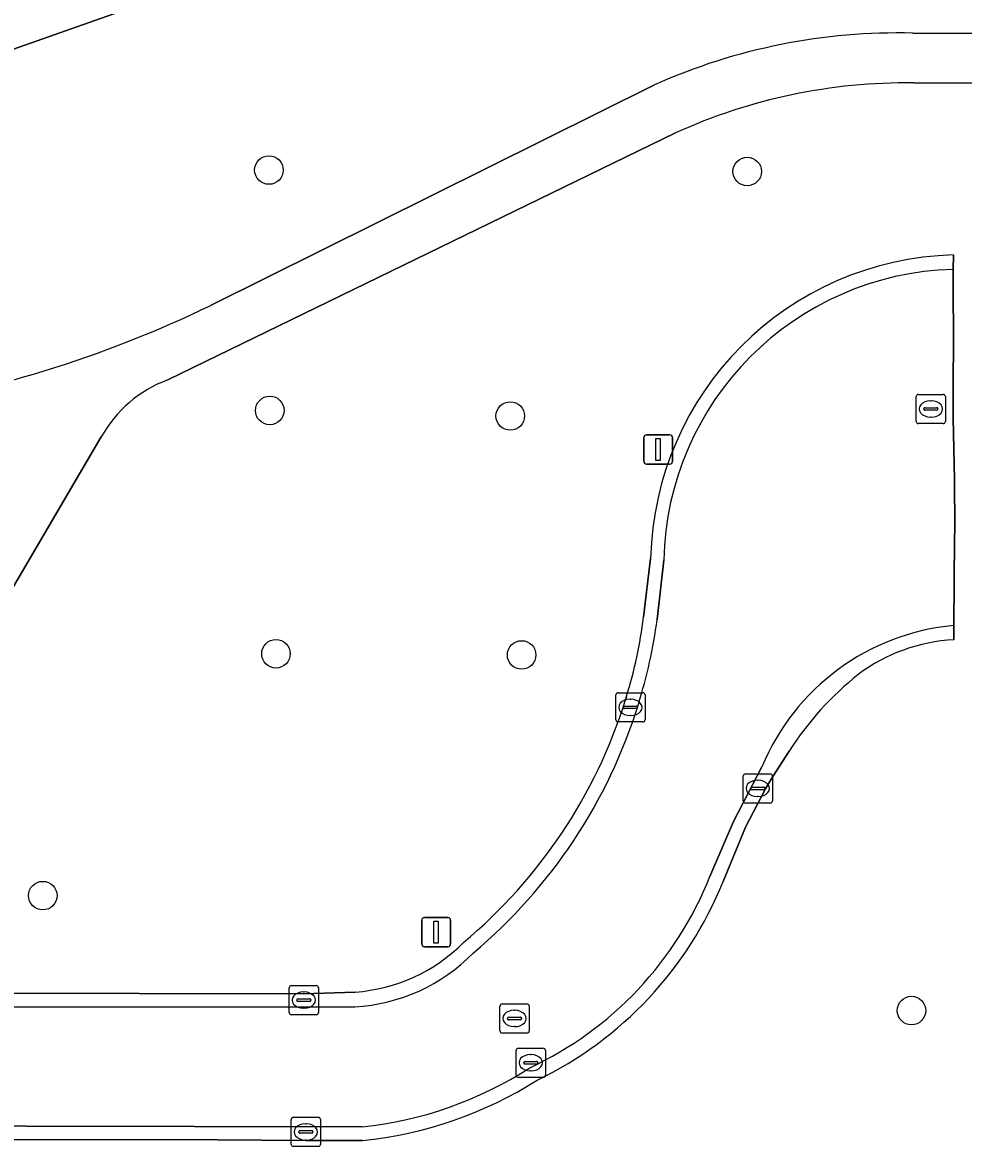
# Model space of a CAD drawing. Extents: x 161477 to 163040, y 383680 to 384871.
# Drawn here: x 162371.88 to 162404.13, y 384702.77 to 384741.3 of the extents above; entities that cross this region are included whole.
import ezdxf

# ---------------------------------------------------------------- set-up
doc = ezdxf.new("R2010")
doc.units = 0
for name, color, linetype in [('IMGEO_Boom', 7, 'Continuous'), ('IMGEO_Fietspad_gesloten', 7, 'Continuous'), ('IMGEO_Groenvoorziening', 7, 'Continuous'), ('IMGEO_Kolk', 7, 'Continuous'), ('IMGEO_Lichtmast', 7, 'Continuous'), ('IMGEO_Oever', 7, 'Continuous'), ('IMGEO_Rijbaan_lokaal_open', 7, 'Continuous'), ('IMGEO_Rioolput', 7, 'Continuous')]:
    doc.layers.add(name, color=color, linetype=linetype)

msp = doc.modelspace()

# ---------------------------------------------------------------- linework, layer by layer
at = {"layer": 'IMGEO_Boom'}
for centre in [(162380.33, 384736.24), (162396.72, 384736.19), (162380.36, 384728), (162388.6, 384727.81), (162380.57, 384719.66), (162388.99, 384719.62), (162372.58, 384711.37), (162402.35, 384707.43)]:
    msp.add_circle(centre, 0.489, dxfattribs=at)
at = {"layer": 'IMGEO_Fietspad_gesloten'}
for points in [[(162436.395, 384740.865), (162402.4, 384740.933)], [(162393.547, 384739.166), (162378.356, 384731.61)], [(162402.419, 384739.224), (162436.852, 384739.085)], [(162376.861, 384729.045), (162394.267, 384737.511)], [(162367.496, 384715.021), (162374.586, 384727.091)]]:
    msp.add_lwpolyline(points, dxfattribs=at)
for centre, radius, start, end in [((162401.902, 384720.366), 20.573, 88.6137, 113.9614), ((162402.161, 384720.196), 19.03, 89.2245, 114.5096), ((162360.359, 384768.963), 41.463, 278.695, 295.7252), ((162378.321, 384725.044), 4.259, 110.046, 151.2726)]:
    msp.add_arc(centre, radius, start, end, dxfattribs=at)
at = {"layer": 'IMGEO_Groenvoorziening'}
for points in [[(162378.616, 384742.87), (162364.879, 384738.031), (162353.321, 384734.464), (162346.923, 384733.283), (162341.284, 384733.554), (162333.936, 384733.164), (162326.147, 384732.365), (162318.87, 384731.135), (162311.184, 384729.001)], [(162402.4, 384740.933), (162436.395, 384740.865)], [(162378.356, 384731.61), (162393.547, 384739.166)], [(162436.852, 384739.085), (162402.419, 384739.224)], [(162394.267, 384737.511), (162376.861, 384729.045)], [(162403.792, 384733.328), (162403.775, 384732.835), (162403.795, 384729.819), (162403.783, 384729.489), (162403.776, 384727.734), (162403.829, 384725.617), (162403.835, 384723.951), (162403.823, 384723.613), (162403.8, 384720.63), (162403.801, 384720.137)], [(162374.586, 384727.091), (162367.496, 384715.021)], [(162393.162, 384720.92), (162393.411, 384722.928)], [(162392.54, 384718.051), (162392.58, 384718.206)], [(162398.156, 384716.327), (162397.602, 384715.452), (162397.355, 384715.056), (162396.667, 384713.715), (162395.901, 384711.855)], [(162364.622, 384708.037), (162381.51, 384708.004), (162383.281, 384708.066)], [(162383.533, 384702.979), (162381.591, 384702.974), (162378.568, 384702.995), (162366.378, 384703.008)]]:
    msp.add_lwpolyline(points, dxfattribs=at)
for centre, radius, start, end in [((162401.902, 384720.366), 20.573, 88.6137, 113.9614), ((162402.161, 384720.196), 19.03, 89.2245, 114.5096), ((162404.065, 384722.675), 10.657, 91.4657, 178.639), ((162360.359, 384768.963), 41.463, 278.695, 295.7252), ((162378.321, 384725.044), 4.259, 110.046, 151.2726), ((162379.382, 384722.456), 13.865, 342.1519, 353.6413), ((162404.118, 384714.14), 6.006, 93.0294, 126.7145), ((162407.43, 384710.337), 11.041, 128.6963, 147.144), ((162375.658, 384723.351), 17.695, 309.8581, 342.5705), ((162383.871, 384716.728), 12.979, 295.8232, 337.947), ((162382.911, 384713.784), 5.73, 273.7021, 315.5037), ((162382.139, 384716.745), 13.836, 275.783, 302.2647)]:
    msp.add_arc(centre, radius, start, end, dxfattribs=at)
at = {"layer": 'IMGEO_Kolk'}
for p, q in [((162392.293, 384718.322), (162393.145, 384718.322)), ((162392.218, 384717.396), (162392.218, 384718.248)), ((162392.706, 384718.102), (162392.731, 384718.102)), ((162393.219, 384718.248), (162393.219, 384717.396)), ((162392.477, 384717.816), (162392.477, 384717.828)), ((162392.915, 384717.779), (162392.517, 384717.779)), ((162392.52, 384717.865), (162392.918, 384717.865)), ((162392.729, 384717.542), (162392.704, 384717.542)), ((162392.961, 384717.828), (162392.961, 384717.816)), ((162393.145, 384717.322), (162392.293, 384717.322)), ((162396.581, 384714.618), (162396.581, 384715.47)), ((162396.656, 384715.544), (162397.508, 384715.544)), ((162397.069, 384715.324), (162397.094, 384715.324)), ((162397.582, 384715.47), (162397.582, 384714.618)), ((162396.84, 384715.038), (162396.84, 384715.05)), ((162397.278, 384715.001), (162396.88, 384715.001)), ((162396.883, 384715.087), (162397.281, 384715.087)), ((162397.324, 384715.05), (162397.324, 384715.038)), ((162397.508, 384714.544), (162396.656, 384714.544)), ((162397.092, 384714.764), (162397.067, 384714.764)), ((162381.1, 384708.289), (162381.952, 384708.289)), ((162381.025, 384707.363), (162381.025, 384708.215)), ((162381.513, 384708.069), (162381.538, 384708.069)), ((162382.026, 384708.215), (162382.026, 384707.363)), ((162381.284, 384707.783), (162381.284, 384707.795)), ((162381.722, 384707.746), (162381.324, 384707.746)), ((162381.327, 384707.832), (162381.725, 384707.832)), ((162381.768, 384707.795), (162381.768, 384707.783)), ((162381.952, 384707.289), (162381.1, 384707.289)), ((162381.536, 384707.509), (162381.511, 384707.509)), ((162381.091, 384702.845), (162381.091, 384703.697)), ((162381.166, 384703.771), (162382.018, 384703.771)), ((162382.092, 384703.697), (162382.092, 384702.845)), ((162381.35, 384703.265), (162381.35, 384703.277)), ((162381.393, 384703.314), (162381.791, 384703.314)), ((162381.579, 384703.551), (162381.604, 384703.551)), ((162381.834, 384703.277), (162381.834, 384703.265)), ((162381.788, 384703.228), (162381.39, 384703.228)), ((162381.602, 384702.991), (162381.577, 384702.991)), ((162382.018, 384702.771), (162381.166, 384702.771))]:
    msp.add_line(p, q, dxfattribs=at)
for points in [[(162392.293, 384718.322), (162393.145, 384718.322)], [(162392.218, 384717.396), (162392.218, 384718.248)], [(162393.219, 384718.248), (162393.219, 384717.396)], [(162393.145, 384717.322), (162392.293, 384717.322)], [(162396.581, 384714.618), (162396.581, 384715.47)], [(162396.656, 384715.544), (162397.508, 384715.544)], [(162397.582, 384715.47), (162397.582, 384714.618)], [(162397.508, 384714.544), (162396.656, 384714.544)], [(162381.1, 384708.289), (162381.952, 384708.289)], [(162381.025, 384707.363), (162381.025, 384708.215)], [(162382.026, 384708.215), (162382.026, 384707.363)], [(162381.952, 384707.289), (162381.1, 384707.289)], [(162381.091, 384702.845), (162381.091, 384703.697)], [(162381.166, 384703.771), (162382.018, 384703.771)], [(162382.092, 384703.697), (162382.092, 384702.845)], [(162382.018, 384702.771), (162381.166, 384702.771)]]:
    msp.add_lwpolyline(points, dxfattribs=at)
for centre, radius, start, end in [((162392.295, 384718.246), 0.0765, 91.552, 178.448), ((162392.295, 384718.246), 0.0765, 91.552, 178.448), ((162393.143, 384718.246), 0.0765, 1.552, 88.448), ((162393.143, 384718.246), 0.0765, 1.552, 88.448), ((162392.517, 384717.825), 0.0403, 85.8775, 175.7526), ((162392.514, 384717.815), 0.0366, 178.938, 274.7102), ((162392.918, 384717.822), 0.043, 264.8664, 352.4533), ((162392.922, 384717.827), 0.0386, 1.7309, 96.639), ((162392.295, 384717.398), 0.0765, 181.552, 268.448), ((162392.295, 384717.398), 0.0765, 181.552, 268.448), ((162393.143, 384717.398), 0.0765, 271.552, 358.448), ((162393.143, 384717.398), 0.0765, 271.552, 358.448), ((162396.658, 384715.468), 0.0765, 91.552, 178.448), ((162396.658, 384715.468), 0.0765, 91.552, 178.448), ((162397.506, 384715.468), 0.0765, 1.552, 88.448), ((162397.506, 384715.468), 0.0765, 1.552, 88.448), ((162396.88, 384715.047), 0.0403, 85.8775, 175.7526), ((162396.877, 384715.037), 0.0366, 178.938, 274.7102), ((162397.281, 384715.044), 0.043, 264.8664, 352.4533), ((162397.285, 384715.049), 0.0386, 1.7309, 96.639), ((162396.658, 384714.62), 0.0765, 181.552, 268.448), ((162396.658, 384714.62), 0.0765, 181.552, 268.448), ((162397.506, 384714.62), 0.0765, 271.552, 358.448), ((162397.506, 384714.62), 0.0765, 271.552, 358.448), ((162381.102, 384708.213), 0.0765, 91.552, 178.448), ((162381.102, 384708.213), 0.0765, 91.552, 178.448), ((162381.95, 384708.213), 0.0765, 1.552, 88.448), ((162381.95, 384708.213), 0.0765, 1.552, 88.448), ((162381.324, 384707.792), 0.0403, 85.8775, 175.7526), ((162381.321, 384707.782), 0.0366, 178.938, 274.7102), ((162381.725, 384707.789), 0.043, 264.8664, 352.4533), ((162381.729, 384707.794), 0.0386, 1.7309, 96.639), ((162381.102, 384707.365), 0.0765, 181.552, 268.448), ((162381.102, 384707.365), 0.0765, 181.552, 268.448), ((162381.95, 384707.365), 0.0765, 271.552, 358.448), ((162381.95, 384707.365), 0.0765, 271.552, 358.448), ((162381.168, 384703.695), 0.0765, 91.552, 178.448), ((162381.168, 384703.695), 0.0765, 91.552, 178.448), ((162382.016, 384703.695), 0.0765, 1.552, 88.448), ((162382.016, 384703.695), 0.0765, 1.552, 88.448), ((162381.39, 384703.274), 0.0403, 85.8775, 175.7526), ((162381.795, 384703.276), 0.0386, 1.7309, 96.639), ((162381.387, 384703.264), 0.0366, 178.938, 274.7102), ((162381.791, 384703.271), 0.043, 264.8664, 352.4533), ((162381.168, 384702.847), 0.0765, 181.552, 268.448), ((162381.168, 384702.847), 0.0765, 181.552, 268.448), ((162382.016, 384702.847), 0.0765, 271.552, 358.448), ((162382.016, 384702.847), 0.0765, 271.552, 358.448)]:
    msp.add_arc(centre, radius, start, end, dxfattribs=at)
for centre, major_axis, ratio, start_param, end_param in [((162392.705, 384717.822), (-0.387, 0.002), 0.722429, 4.712389, 7.853982), ((162392.73, 384717.822), (-0.39, 0.002), 0.717154, 1.570796, 4.712389), ((162397.068, 384715.044), (-0.387, 0.002), 0.722429, 4.712389, 7.853982), ((162397.093, 384715.044), (-0.39, 0.002), 0.717154, 1.570796, 4.712389), ((162381.512, 384707.789), (-0.387, 0.002), 0.722429, 4.712389, 7.853982), ((162381.537, 384707.789), (-0.39, 0.002), 0.717154, 1.570796, 4.712389), ((162381.578, 384703.271), (-0.387, 0.002), 0.722429, 4.712389, 7.853982), ((162381.603, 384703.271), (-0.39, 0.002), 0.717154, 1.570796, 4.712389)]:
    msp.add_ellipse(centre, major_axis=major_axis, ratio=ratio, start_param=start_param, end_param=end_param, dxfattribs=at)
at = {"layer": 'IMGEO_Lichtmast'}
for p, q in [((162393.272, 384727.162), (162394.062, 384727.162)), ((162394.062, 384727.162), (162393.272, 384727.162)), ((162393.172, 384726.262), (162393.172, 384727.062)), ((162393.172, 384727.062), (162393.172, 384726.262)), ((162394.162, 384727.062), (162394.162, 384726.262)), ((162394.162, 384726.262), (162394.162, 384727.062)), ((162394.062, 384726.162), (162393.272, 384726.162)), ((162393.272, 384726.162), (162394.062, 384726.162)), ((162385.665, 384710.62), (162386.455, 384710.62)), ((162386.455, 384710.62), (162385.665, 384710.62)), ((162385.565, 384709.72), (162385.565, 384710.52)), ((162385.565, 384710.52), (162385.565, 384709.72)), ((162386.555, 384710.52), (162386.555, 384709.72)), ((162386.555, 384709.72), (162386.555, 384710.52)), ((162386.455, 384709.62), (162385.665, 384709.62)), ((162385.665, 384709.62), (162386.455, 384709.62))]:
    msp.add_line(p, q, dxfattribs=at)
for points in [[(162393.592, 384727.037), (162393.742, 384727.037), (162393.742, 384726.287), (162393.592, 384726.287), (162393.592, 384727.037)], [(162385.985, 384710.495), (162386.135, 384710.495), (162386.135, 384709.745), (162385.985, 384709.745), (162385.985, 384710.495)]]:
    msp.add_lwpolyline(points, dxfattribs=at)
for centre, start, end in [((162393.272, 384727.062), 90, 180), ((162393.272, 384727.062), 90, 180), ((162394.062, 384727.062), 0, 90), ((162394.062, 384727.062), 360, 90), ((162393.272, 384726.262), 180, 270), ((162393.272, 384726.262), 180, 270), ((162394.062, 384726.262), 270, 0), ((162394.062, 384726.262), 270, 0), ((162385.665, 384710.52), 90, 180), ((162385.665, 384710.52), 90, 180), ((162386.455, 384710.52), 0, 90), ((162386.455, 384710.52), 360, 90), ((162385.665, 384709.72), 180, 270), ((162385.665, 384709.72), 180, 270), ((162386.455, 384709.72), 270, 0), ((162386.455, 384709.72), 270, 0)]:
    msp.add_arc(centre, 0.1, start, end, dxfattribs=at)
at = {"layer": 'IMGEO_Oever'}
msp.add_lwpolyline([(162311.184, 384729.001), (162318.87, 384731.135), (162326.147, 384732.365), (162333.936, 384733.164), (162341.284, 384733.554), (162346.923, 384733.283), (162353.321, 384734.464), (162364.879, 384738.031), (162378.616, 384742.87)], dxfattribs=at)
at = {"layer": 'IMGEO_Rijbaan_lokaal_open'}
for points in [[(162403.775, 384732.835), (162403.792, 384733.328)], [(162403.8, 384720.63), (162403.823, 384723.613), (162403.835, 384723.951), (162403.829, 384725.617), (162403.776, 384727.734), (162403.783, 384729.489), (162403.795, 384729.819), (162403.775, 384732.835)], [(162393.411, 384722.928), (162393.162, 384720.92)], [(162393.858, 384722.868), (162393.632, 384720.838)], [(162393.632, 384720.838), (162393.858, 384722.868)], [(162403.801, 384720.137), (162403.8, 384720.63)], [(162392.58, 384718.206), (162392.54, 384718.051)], [(162395.901, 384711.855), (162396.667, 384713.715), (162397.355, 384715.056), (162397.602, 384715.452), (162398.156, 384716.327)], [(162397.222, 384715.782), (162396.247, 384713.911), (162395.442, 384712.03)], [(162395.442, 384712.03), (162396.247, 384713.911), (162397.222, 384715.782)], [(162383.281, 384708.066), (162381.51, 384708.004), (162364.622, 384708.037), (162362.924, 384708.03), (162361.561, 384708.05), (162340.217, 384708.07)], [(162383.276, 384707.563), (162362.954, 384707.542), (162340.219, 384707.59)], [(162340.219, 384707.59), (162362.954, 384707.542), (162383.276, 384707.563)], [(162383.527, 384703.444), (162366.275, 384703.475), (162339.34, 384703.49)], [(162339.34, 384703.49), (162366.275, 384703.475), (162383.527, 384703.444)], [(162339.347, 384703.008), (162339.844, 384703.013), (162342.578, 384703.026), (162345.1, 384703.03), (162347.634, 384703.03), (162350.375, 384703.033), (162352.908, 384703.045), (162355.46, 384703.09), (162357.99, 384703.042), (162360.722, 384702.99), (162361.51, 384702.997), (162363.247, 384702.993), (162365.896, 384703.005), (162366.378, 384703.008), (162378.568, 384702.995), (162381.591, 384702.974), (162383.533, 384702.979)]]:
    msp.add_lwpolyline(points, dxfattribs=at)
for centre, radius, start, end in [((162404.065, 384722.675), 10.657, 91.4657, 178.639), ((162404.049, 384722.645), 10.193, 91.5393, 178.7489), ((162404.049, 384722.645), 10.193, 91.5393, 178.7489), ((162379.382, 384722.456), 13.865, 342.1519, 353.6413), ((162376.507, 384723.089), 17.272, 342.6125, 352.5133), ((162376.507, 384723.089), 17.272, 342.6125, 352.5133), ((162404.526, 384712.759), 7.904, 95.2663, 157.5143), ((162404.526, 384712.759), 7.904, 95.2663, 157.5143), ((162404.118, 384714.14), 6.006, 93.0294, 126.7145), ((162407.43, 384710.337), 11.041, 128.6963, 147.144), ((162375.658, 384723.351), 17.695, 309.8581, 342.5705), ((162375.637, 384723.304), 18.167, 310.0684, 342.7844), ((162375.637, 384723.304), 18.167, 310.0684, 342.7844), ((162384.115, 384716.506), 12.179, 295.0186, 338.4354), ((162384.115, 384716.506), 12.179, 295.0186, 338.4354), ((162383.871, 384716.728), 12.979, 295.8232, 337.947), ((162382.911, 384713.784), 5.73, 273.7021, 315.5037), ((162382.952, 384713.67), 6.115, 273.0361, 315.7304), ((162382.952, 384713.67), 6.115, 273.0361, 315.7304), ((162382.157, 384716.466), 13.094, 276.0061, 302.8823), ((162382.157, 384716.466), 13.094, 276.0061, 302.8823), ((162382.139, 384716.745), 13.836, 275.783, 302.2647)]:
    msp.add_arc(centre, radius, start, end, dxfattribs=at)
at = {"layer": 'IMGEO_Rioolput'}
for p, q in [((162402.512, 384727.625), (162402.512, 384728.477)), ((162402.587, 384728.551), (162403.439, 384728.551)), ((162403, 384728.331), (162403.025, 384728.331)), ((162403.513, 384728.477), (162403.513, 384727.625)), ((162402.771, 384728.045), (162402.771, 384728.057)), ((162403.209, 384728.008), (162402.811, 384728.008)), ((162402.814, 384728.094), (162403.212, 384728.094)), ((162403.255, 384728.057), (162403.255, 384728.045)), ((162403.439, 384727.551), (162402.587, 384727.551)), ((162403.023, 384727.771), (162402.998, 384727.771)), ((162388.248, 384706.734), (162388.248, 384707.586)), ((162388.323, 384707.66), (162389.175, 384707.66)), ((162389.249, 384707.586), (162389.249, 384706.734)), ((162388.507, 384707.154), (162388.507, 384707.166)), ((162388.55, 384707.203), (162388.948, 384707.203)), ((162388.736, 384707.44), (162388.761, 384707.44)), ((162388.991, 384707.166), (162388.991, 384707.154)), ((162388.945, 384707.117), (162388.547, 384707.117)), ((162388.759, 384706.88), (162388.734, 384706.88)), ((162389.175, 384706.66), (162388.323, 384706.66)), ((162388.803, 384705.215), (162388.803, 384706.067)), ((162388.878, 384706.141), (162389.73, 384706.141)), ((162389.804, 384706.067), (162389.804, 384705.215)), ((162389.062, 384705.635), (162389.062, 384705.647)), ((162389.5, 384705.598), (162389.102, 384705.598)), ((162389.105, 384705.684), (162389.503, 384705.684)), ((162389.291, 384705.921), (162389.316, 384705.921)), ((162389.546, 384705.647), (162389.546, 384705.635)), ((162389.314, 384705.361), (162389.289, 384705.361)), ((162389.73, 384705.141), (162388.878, 384705.141))]:
    msp.add_line(p, q, dxfattribs=at)
for points in [[(162402.512, 384727.625), (162402.512, 384728.477)], [(162402.587, 384728.551), (162403.439, 384728.551)], [(162403.513, 384728.477), (162403.513, 384727.625)], [(162403.439, 384727.551), (162402.587, 384727.551)], [(162388.248, 384706.734), (162388.248, 384707.586)], [(162388.323, 384707.66), (162389.175, 384707.66)], [(162389.249, 384707.586), (162389.249, 384706.734)], [(162389.175, 384706.66), (162388.323, 384706.66)], [(162388.803, 384705.215), (162388.803, 384706.067)], [(162388.878, 384706.141), (162389.73, 384706.141)], [(162389.804, 384706.067), (162389.804, 384705.215)], [(162389.73, 384705.141), (162388.878, 384705.141)]]:
    msp.add_lwpolyline(points, dxfattribs=at)
for centre, radius, start, end in [((162402.589, 384728.475), 0.0765, 91.552, 178.448), ((162402.589, 384728.475), 0.0765, 91.552, 178.448), ((162403.437, 384728.475), 0.0765, 1.552, 88.448), ((162403.437, 384728.475), 0.0765, 1.552, 88.448), ((162402.811, 384728.054), 0.0403, 85.8775, 175.7526), ((162402.808, 384728.044), 0.0366, 178.938, 274.7102), ((162403.212, 384728.051), 0.043, 264.8664, 352.4533), ((162403.216, 384728.056), 0.0386, 1.7309, 96.639), ((162402.589, 384727.627), 0.0765, 181.552, 268.448), ((162402.589, 384727.627), 0.0765, 181.552, 268.448), ((162403.437, 384727.627), 0.0765, 271.552, 358.448), ((162403.437, 384727.627), 0.0765, 271.552, 358.448), ((162388.325, 384707.584), 0.0765, 91.552, 178.448), ((162388.325, 384707.584), 0.0765, 91.552, 178.448), ((162389.173, 384707.584), 0.0765, 1.552, 88.448), ((162389.173, 384707.584), 0.0765, 1.552, 88.448), ((162388.547, 384707.163), 0.0403, 85.8775, 175.7526), ((162388.544, 384707.153), 0.0366, 178.938, 274.7102), ((162388.948, 384707.16), 0.043, 264.8664, 352.4533), ((162388.952, 384707.165), 0.0386, 1.7309, 96.639), ((162388.325, 384706.736), 0.0765, 181.552, 268.448), ((162388.325, 384706.736), 0.0765, 181.552, 268.448), ((162389.173, 384706.736), 0.0765, 271.552, 358.448), ((162389.173, 384706.736), 0.0765, 271.552, 358.448), ((162388.88, 384706.065), 0.0765, 91.552, 178.448), ((162388.88, 384706.065), 0.0765, 91.552, 178.448), ((162389.728, 384706.065), 0.0765, 1.552, 88.448), ((162389.728, 384706.065), 0.0765, 1.552, 88.448), ((162389.102, 384705.644), 0.0403, 85.8775, 175.7526), ((162389.099, 384705.634), 0.0366, 178.938, 274.7102), ((162389.503, 384705.641), 0.043, 264.8664, 352.4533), ((162389.507, 384705.646), 0.0386, 1.7309, 96.639), ((162388.88, 384705.217), 0.0765, 181.552, 268.448), ((162388.88, 384705.217), 0.0765, 181.552, 268.448), ((162389.728, 384705.217), 0.0765, 271.552, 358.448), ((162389.728, 384705.217), 0.0765, 271.552, 358.448)]:
    msp.add_arc(centre, radius, start, end, dxfattribs=at)
for centre, major_axis, ratio, start_param, end_param in [((162402.999, 384728.051), (-0.387, 0.002), 0.722429, 4.712389, 7.853982), ((162403.024, 384728.051), (-0.39, 0.002), 0.717154, 1.570796, 4.712389), ((162388.735, 384707.16), (-0.387, 0.002), 0.722429, 4.712389, 7.853982), ((162388.76, 384707.16), (-0.39, 0.002), 0.717154, 1.570796, 4.712389), ((162389.29, 384705.641), (-0.387, 0.002), 0.722429, 4.712389, 7.853982), ((162389.315, 384705.641), (-0.39, 0.002), 0.717154, 1.570796, 4.712389)]:
    msp.add_ellipse(centre, major_axis=major_axis, ratio=ratio, start_param=start_param, end_param=end_param, dxfattribs=at)

doc.saveas('drawing.dxf')
